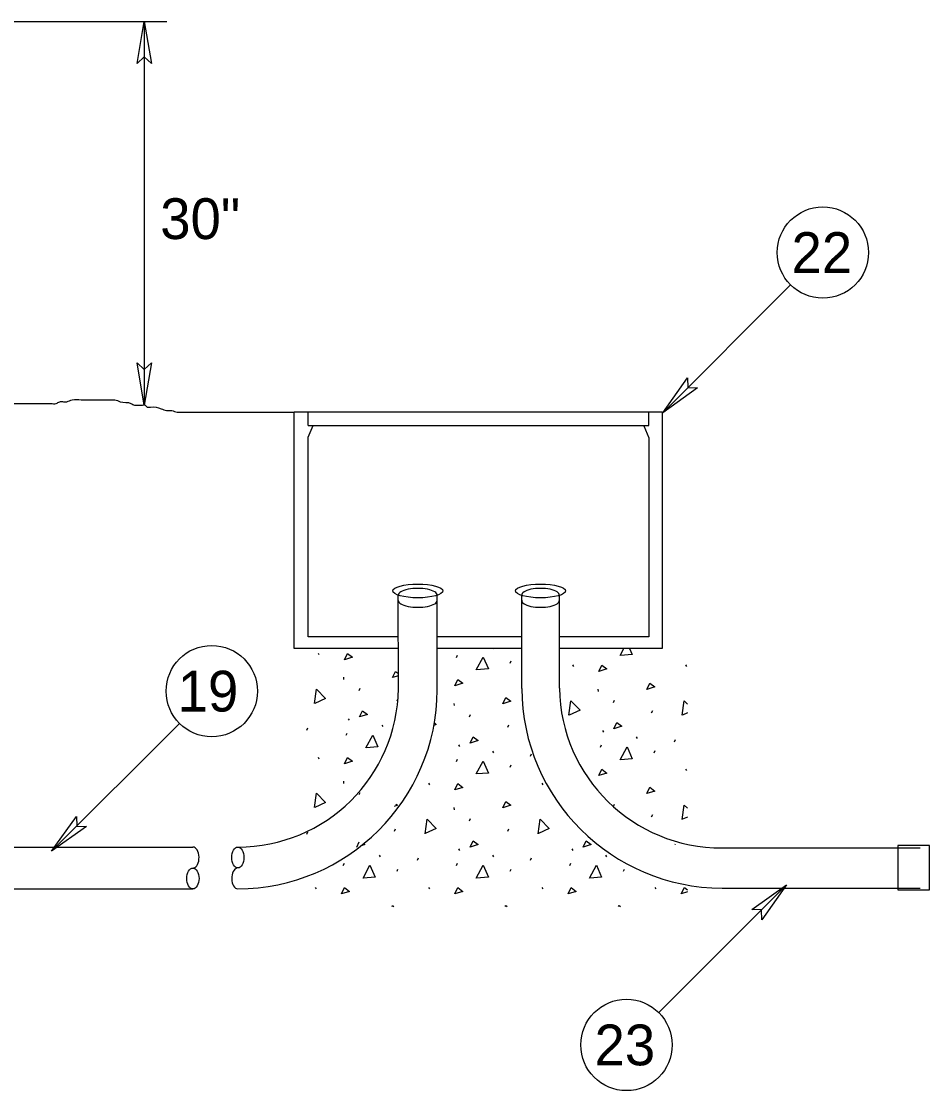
# Model space of a CAD drawing. Extents: x 99968 to 128667, y 90163 to 102182.
# Drawn here: x 110690.9 to 110958.2, y 94203.7 to 94518.4 of the extents above; entities that cross this region are included whole.
import ezdxf

# ---------------------------------------------------------------- set-up
doc = ezdxf.new("R2010")
doc.units = 0
doc.layers.add('RD Standard Plans Active', color=7, linetype='Continuous')

msp = doc.modelspace()

# ---------------------------------------------------------------- linework, layer by layer
at = {"layer": 'RD Standard Plans Active'}
for p, q in [((110594.67, 94518.39), (110733.71, 94518.39)), ((110727.04, 94518.39), (110727.04, 94405.43)), ((110879.63, 94403.21), (110917.26, 94440.84)), ((110775.24, 94399.46), (110775.24, 94403.34)), ((110875.58, 94399.46), (110875.58, 94403.34)), ((110775.24, 94399.46), (110776.72, 94399.46)), ((110801.83, 94321.99), (110801.81, 94349.47)), ((110813.29, 94321.59), (110813.27, 94349.47)), ((110838.12, 94322.01), (110838.12, 94349.48)), ((110849.23, 94322.11), (110849.23, 94349.48)), ((110778.17, 94332.44), (110778.46, 94331.99)), ((110829.76, 94333.76), (110829.78, 94333.73)), ((110867.12, 94331.69), (110868.22, 94333.76)), ((110877.11, 94333.69), (110877.14, 94333.76)), ((110818.95, 94331.18), (110819.25, 94331.85)), ((110824.76, 94327.48), (110826.76, 94331.26)), ((110826.76, 94331.26), (110828.31, 94327.78)), ((110834.75, 94329.48), (110835.05, 94330.15)), ((110853.03, 94328.95), (110853.33, 94328.51)), ((110886.37, 94328.95), (110886.66, 94328.51)), ((110828.31, 94327.78), (110824.83, 94327.48)), ((110785.65, 94325.34), (110785.72, 94324.67)), ((110818.44, 94322.82), (110819.32, 94324.67)), ((110820.8, 94323.56), (110818.44, 94322.82)), ((110819.32, 94324.67), (110820.8, 94323.56)), ((110790.26, 94321.41), (110790.56, 94322.08)), ((110860.51, 94321.85), (110860.59, 94321.19)), ((110801.51, 94318.38), (110801.81, 94319.04)), ((110818.15, 94317.65), (110818.22, 94316.98)), ((110832.54, 94317.53), (110833.43, 94319.38)), ((110834.91, 94318.27), (110832.54, 94317.53)), ((110833.43, 94319.38), (110834.91, 94318.27)), ((110865.13, 94317.93), (110865.42, 94318.59)), ((110822.76, 94313.72), (110823.06, 94314.38)), ((110876.37, 94314.89), (110876.67, 94315.56)), ((110886.9, 94314.83), (110885.45, 94314.15)), ((110699.77, 94274.12), (110737.39, 94311.74)), ((110774.91, 94309.79), (110775.21, 94310.46)), ((110787.02, 94313.12), (110787.31, 94312.68)), ((110796.99, 94311.24), (110797.28, 94310.8)), ((110812.92, 94311.41), (110812.28, 94311.12)), ((110812.42, 94311.92), (110812.92, 94311.41)), ((110834.01, 94310.68), (110834.31, 94311.35)), ((110786.46, 94308.25), (110786.75, 94308.91)), ((110822.91, 94305.95), (110823.8, 94307.8)), ((110823.8, 94307.8), (110825.28, 94306.69)), ((110861.88, 94309.64), (110862.18, 94309.2)), ((110871.85, 94307.76), (110872.14, 94307.31)), ((110883.11, 94306.31), (110883.41, 94306.98)), ((110819.52, 94305.43), (110819.81, 94304.99)), ((110825.28, 94306.69), (110822.91, 94305.95)), ((110861.32, 94304.76), (110861.62, 94305.43)), ((110778.17, 94301.81), (110778.46, 94301.37)), ((110818.95, 94300.55), (110819.25, 94301.22)), ((110824.76, 94296.86), (110826.76, 94300.63)), ((110826.76, 94300.63), (110828.31, 94297.15)), ((110829.48, 94303.55), (110829.78, 94303.1)), ((110840.74, 94302.1), (110841.04, 94302.77)), ((110877.11, 94303.06), (110877.41, 94303.73)), ((110834.75, 94298.85), (110835.05, 94299.52)), ((110886.37, 94298.33), (110886.66, 94297.88)), ((110785.65, 94294.71), (110785.72, 94294.04)), ((110828.31, 94297.15), (110824.83, 94296.86)), ((110790.26, 94290.78), (110790.56, 94291.45)), ((110810.67, 94294.12), (110810.96, 94293.67)), ((110818.44, 94292.19), (110819.32, 94294.04)), ((110820.8, 94292.93), (110818.44, 94292.19)), ((110819.32, 94294.04), (110820.8, 94292.93)), ((110844, 94294.12), (110844.3, 94293.67)), ((110832.54, 94286.9), (110833.43, 94288.75)), ((110833.43, 94288.75), (110834.91, 94287.64)), ((110801.58, 94287.64), (110800.6, 94287.34)), ((110801.1, 94288), (110801.58, 94287.64)), ((110818.15, 94287.02), (110818.22, 94286.35)), ((110834.91, 94287.64), (110832.54, 94286.9)), ((110865.13, 94287.3), (110865.42, 94287.97)), ((110876.37, 94284.27), (110876.67, 94284.93)), ((110809.68, 94279.29), (110810.27, 94283.52)), ((110810.27, 94283.52), (110812.92, 94280.78)), ((110822.76, 94283.09), (110823.06, 94283.76)), ((110843.01, 94279.29), (110843.6, 94283.52)), ((110843.6, 94283.52), (110846.25, 94280.78)), ((110886.9, 94284.2), (110885.45, 94283.53)), ((110774.91, 94279.17), (110775.21, 94279.83)), ((110800.68, 94280.06), (110800.97, 94280.72)), ((110812.92, 94280.78), (110809.75, 94279.32)), ((110834.01, 94280.06), (110834.31, 94280.72)), ((110846.25, 94280.78), (110843.08, 94279.32)), ((110789.58, 94275.32), (110790.31, 94276.85)), ((110791.94, 94276.06), (110790.88, 94275.73)), ((110791.61, 94276.31), (110791.94, 94276.06)), ((110822.91, 94275.32), (110823.8, 94277.17)), ((110825.28, 94276.06), (110822.91, 94275.32)), ((110823.8, 94277.17), (110825.28, 94276.06)), ((110856.24, 94275.32), (110857.13, 94277.17)), ((110858.61, 94276.06), (110856.24, 94275.32)), ((110857.13, 94277.17), (110858.61, 94276.06)), ((110883.3, 94276.12), (110883.41, 94276.35)), ((110579.56, 94275.37), (110741.35, 94275.36)), ((110796.15, 94272.92), (110796.45, 94272.48)), ((110819.52, 94274.8), (110819.81, 94274.36)), ((110829.48, 94272.92), (110829.78, 94272.48)), ((110852.85, 94274.8), (110853.15, 94274.36)), ((110862.82, 94272.92), (110863.11, 94272.48)), ((110897.08, 94275.12), (110955.4, 94275.12)), ((110785.62, 94269.93), (110785.92, 94270.59)), ((110791.43, 94266.23), (110793.42, 94270)), ((110793.42, 94270), (110794.98, 94266.52)), ((110807.41, 94271.47), (110807.71, 94272.14)), ((110818.95, 94269.93), (110819.25, 94270.59)), ((110824.76, 94266.23), (110826.76, 94270)), ((110826.76, 94270), (110828.31, 94266.52)), ((110840.74, 94271.47), (110841.04, 94272.14)), ((110852.29, 94269.93), (110852.58, 94270.59)), ((110858.09, 94266.23), (110860.09, 94270)), ((110860.09, 94270), (110861.65, 94266.52)), ((110794.98, 94266.52), (110791.5, 94266.23)), ((110801.42, 94268.23), (110801.71, 94268.89)), ((110828.31, 94266.52), (110824.83, 94266.23)), ((110834.75, 94268.23), (110835.05, 94268.89)), ((110861.65, 94266.52), (110858.17, 94266.23)), ((110868.08, 94268.23), (110868.38, 94268.89)), ((110579.56, 94263.02), (110741.35, 94263.02)), ((110777.33, 94263.49), (110777.63, 94263.05)), ((110785.1, 94261.57), (110785.99, 94263.42)), ((110785.99, 94263.42), (110787.47, 94262.31)), ((110810.67, 94263.49), (110810.96, 94263.05)), ((110818.44, 94261.57), (110819.32, 94263.42)), ((110819.32, 94263.42), (110820.8, 94262.31)), ((110844, 94263.49), (110844.3, 94263.05)), ((110851.77, 94261.57), (110852.66, 94263.42)), ((110852.66, 94263.42), (110854.14, 94262.31)), ((110877.33, 94263.49), (110877.63, 94263.05)), ((110916.09, 94264.24), (110878.47, 94226.62)), ((110885.1, 94261.57), (110885.99, 94263.42)), ((110885.99, 94263.42), (110886.9, 94262.73)), ((110897.08, 94263.26), (110955.4, 94263.26)), ((110787.47, 94262.31), (110785.1, 94261.57)), ((110820.8, 94262.31), (110818.44, 94261.57)), ((110854.14, 94262.31), (110851.77, 94261.57)), ((110886.9, 94262.13), (110885.1, 94261.57)), ((110799.95, 94257.82), (110800.1, 94258.13)), ((110800.1, 94258.13), (110800.51, 94257.82)), ((110833.29, 94257.82), (110833.43, 94258.13)), ((110833.43, 94258.13), (110833.84, 94257.82)), ((110866.62, 94257.82), (110866.77, 94258.13)), ((110866.77, 94258.13), (110867.17, 94257.82))]:
    msp.add_line(p, q, dxfattribs=at)
for points in [[(110724.93, 94505.97), (110727.04, 94518.39), (110729.15, 94505.97), (110727.04, 94507.92)], [(110729.15, 94417.86), (110727.04, 94405.43), (110724.93, 94417.86), (110727.04, 94415.9)], [(110889.91, 94410.51), (110879.63, 94403.21), (110886.93, 94413.49), (110887.03, 94410.61)], [(110710.04, 94281.41), (110699.77, 94274.12), (110707.06, 94284.39), (110707.17, 94281.52)], [(110958.18, 94262.72), (110958.18, 94275.81), (110948.83, 94275.81), (110948.83, 94262.72)], [(110905.82, 94256.95), (110916.09, 94264.24), (110908.8, 94253.97), (110908.69, 94256.84)]]:
    msp.add_lwpolyline(points, close=True, dxfattribs=at)
for points in [[(110801.82, 94333.76), (110771.17, 94333.76), (110771.17, 94403.43), (110879.5, 94403.43), (110879.5, 94333.76), (110849.23, 94333.76)], [(110775.24, 94399.46), (110875.58, 94399.46)], [(110801.82, 94337.26), (110775.24, 94337.26), (110775.24, 94395.96), (110776.72, 94399.46)], [(110874.1, 94399.31), (110875.58, 94395.81), (110875.58, 94337.26), (110849.23, 94337.26)], [(110838.12, 94337.26), (110813.28, 94337.26)], [(110785.94, 94330.51), (110786.83, 94332.36), (110788.31, 94331.25), (110785.94, 94330.51)], [(110838.12, 94333.76), (110813.28, 94333.76)], [(110869.89, 94333.76), (110870.68, 94331.99), (110867.2, 94331.69)], [(110800.05, 94325.22), (110800.93, 94327.07), (110801.83, 94326.4)], [(110860.8, 94327.03), (110861.69, 94328.88), (110863.17, 94327.77), (110860.8, 94327.03)], [(110801.83, 94325.78), (110800.05, 94325.22)], [(110874.91, 94321.74), (110875.8, 94323.59), (110877.28, 94322.48), (110874.91, 94321.74)], [(110777.18, 94317.61), (110777.77, 94321.84), (110780.42, 94319.1), (110777.25, 94317.64)], [(110852.04, 94314.13), (110852.63, 94318.36), (110855.28, 94315.62), (110852.11, 94314.15)], [(110885.38, 94314.13), (110885.96, 94318.36), (110886.9, 94317.39)], [(110790.41, 94313.64), (110791.3, 94315.49), (110792.78, 94314.38), (110790.41, 94313.64)], [(110865.27, 94310.16), (110866.16, 94312.01), (110867.64, 94310.9), (110865.27, 94310.16)], [(110792.26, 94304.55), (110794.26, 94308.32), (110795.81, 94304.84), (110792.34, 94304.55)], [(110867.12, 94301.06), (110869.12, 94304.84), (110870.68, 94301.36), (110867.2, 94301.06)], [(110785.94, 94299.89), (110786.83, 94301.74), (110788.31, 94300.63), (110785.94, 94299.89)], [(110860.8, 94296.4), (110861.69, 94298.25), (110863.17, 94297.14), (110860.8, 94296.4)], [(110777.18, 94286.98), (110777.77, 94291.21), (110780.42, 94288.48), (110777.25, 94287.01)], [(110874.91, 94291.11), (110875.8, 94292.96), (110877.28, 94291.85), (110874.91, 94291.11)], [(110885.38, 94283.5), (110885.96, 94287.73), (110886.9, 94286.76)]]:
    msp.add_lwpolyline(points, dxfattribs=at)
for centre in [(110926.76, 94450.34), (110746.9, 94321.25), (110868.96, 94217.11)]:
    msp.add_circle(centre, 13.44, dxfattribs=at)
for centre, radius, start, end in [((110754.36, 94321.97), 58.92, 270.2036, 359.6231), ((110754.65, 94322.54), 47.18, 269.9159, 359.3354), ((110897.27, 94322.41), 59.15, 180.3936, 269.8131), ((110896.89, 94322.78), 47.67, 180.8119, 270.2314)]:
    msp.add_arc(centre, radius, start, end, dxfattribs=at)
for centre, major_axis, ratio in [((110807.54, 94350.74), (7.38, 0), 0.274364), ((110843.67, 94350.74), (7.38, 0), 0.274364), ((110754.58, 94272.28), (0, -3.08), 0.583467), ((110741.35, 94266.11), (0, 3.08), 0.583467)]:
    msp.add_ellipse(centre, major_axis=major_axis, ratio=ratio, dxfattribs=at)
for centre, major_axis, ratio, start_param, end_param in [((110807.54, 94349.47), (5.73, 0), 0.353266, 6.27647, 9.431493), ((110843.67, 94349.48), (5.55, 0), 0.364661, 6.246909, 9.461054), ((110807.54, 94347.95), (5.73, 0), 0.353266, 3.134877, 6.289901), ((110843.67, 94347.95), (5.55, 0), 0.364661, 3.105317, 6.319461), ((110741.35, 94272.26), (0, 3.08), 0.583467, 3.245086, 6.280364), ((110754.58, 94266.13), (0, -3.08), 0.583467, 3.245086, 6.280364)]:
    msp.add_ellipse(centre, major_axis=major_axis, ratio=ratio, start_param=start_param, end_param=end_param, dxfattribs=at)
msp.add_spline([(110624.03, 94407.01), (110625.6, 94407.01), (110626.66, 94407.01), (110628.24, 94407.01), (110628.76, 94407.01), (110630.33, 94407.01), (110632.42, 94407.01), (110633.49, 94406.45), (110634.5, 94406.45), (110636.09, 94406.45), (110638.17, 94406.45), (110638.72, 94406.45), (110639.23, 94405.94), (110642.39, 94405.94), (110643.42, 94405.43), (110644.99, 94405.43), (110646.56, 94404.88), (110647.63, 94404.88), (110650.23, 94404.88), (110652.32, 94404.37), (110654.45, 94404.37), (110655.99, 94404.37), (110658.12, 94404.37), (110660.72, 94404.37), (110663.37, 94404.37), (110666.48, 94404.37), (110668.05, 94404.37), (110670.18, 94404.37), (110672.27, 94404.37), (110674.87, 94404.37), (110677.51, 94404.88), (110678.54, 94404.88), (110680.11, 94405.43), (110681.7, 94405.94), (110682.76, 94405.94), (110684.84, 94405.94), (110689.03, 94405.94), (110690.09, 94405.94), (110691.16, 94405.94), (110692.17, 94405.94), (110693.24, 94405.94), (110694.82, 94405.94), (110696.39, 94405.94), (110697.97, 94405.94), (110699.5, 94405.94), (110701.09, 94405.94), (110702.15, 94406.45), (110703.22, 94406.45), (110704.23, 94406.45), (110705.82, 94407.01), (110708.46, 94407.01), (110711.06, 94407.01), (110713.15, 94407.01), (110714.21, 94407.01), (110714.72, 94407.01), (110716.3, 94407.01), (110716.82, 94407.01), (110717.88, 94407.01), (110718.39, 94407.01), (110719.96, 94406.45), (110723.12, 94405.94), (110724.18, 94405.43), (110724.69, 94405.43), (110725.21, 94405.43), (110726.28, 94405.43), (110727.29, 94405.43), (110727.85, 94404.88), (110728.88, 94404.88), (110732.02, 94404.37), (110733.61, 94403.85), (110734.12, 94403.85), (110735.18, 94403.85), (110736.75, 94403.34), (110737.78, 94403.34), (110738.85, 94403.34), (110739.35, 94403.34), (110739.91, 94403.34), (110740.42, 94403.34), (110740.94, 94403.34), (110742, 94403.34), (110742.51, 94403.34), (110743.02, 94403.34), (110743.58, 94403.34), (110771.17, 94403.34)], degree=3, dxfattribs=at)

# ---------------------------------------------------------------- texts
for s, p in [('30"', (110731.73, 94454.32)), ('22', (110917.54, 94444.34)), ('19', (110736.86, 94315.25)), ('23', (110859.56, 94211.11))]:
    msp.add_text(s, height=12, dxfattribs=at).set_placement(p)

doc.saveas('drawing.dxf')
